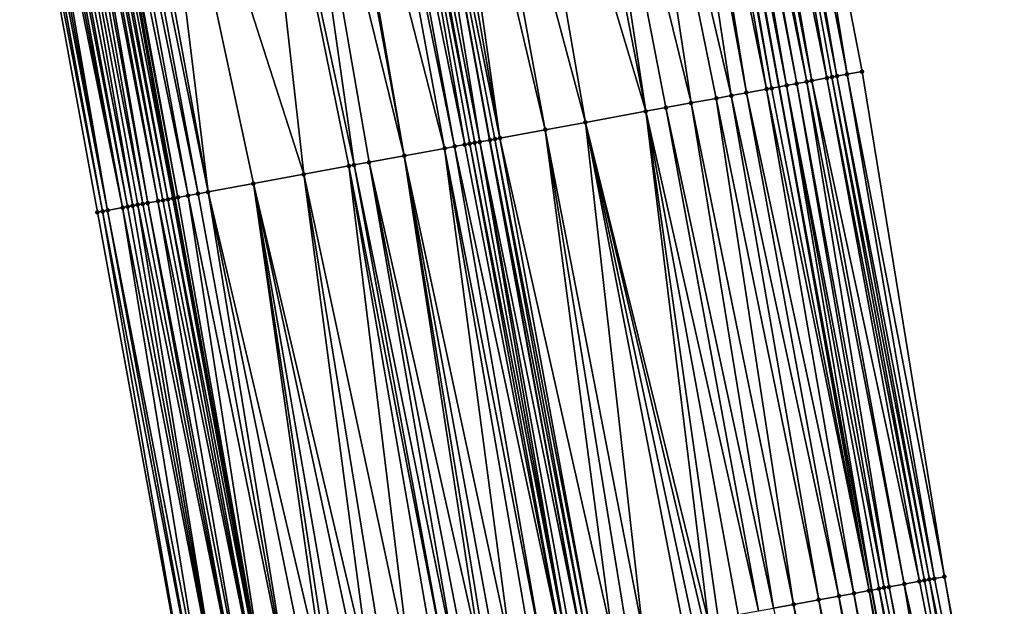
# Model space of a CAD drawing. Header units: feet. Extents: x 2004186 to 2014793, y 836912 to 864902.
# Tile 859 of 974: x 2004278 to 2004317, y 859910 to 859933. Entities that reach past the tile are written whole.
import ezdxf

# ---------------------------------------------------------------- set-up
doc = ezdxf.new("R2010")
doc.units = ezdxf.units.FT
doc.header["$LTSCALE"] = 100
doc.header["$MEASUREMENT"] = 0
for name, color, linetype, lineweight in [('EP_Travel Lane', 5, 'Continuous', 40), ('GPL_Skip Line', 2, 'Continuous', 40), ('Road Shots', 4, 'Continuous', 200), ('Road X-Section', 30, 'Continuous', 13)]:
    doc.layers.add(name, color=color, linetype=linetype, lineweight=lineweight)
doc.layers.add('I-77 SB_MM21-27-Surface-Border', color=7, linetype='Continuous')
doc.layers.add('I-77 SB_MM21-27-Surface-TIN', color=7, linetype='Continuous')

msp = doc.modelspace()

# ---------------------------------------------------------------- linework, layer by layer
at = {"layer": 'EP_Travel Lane'}
for points in [[(2004335.055049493, 859793.5801010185, 441.9940504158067), (2004330.916120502, 859813.1471749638, 441.9619321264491), (2004327.027272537, 859832.5848842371, 441.9441543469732), (2004323.123876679, 859852.2003068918, 441.9159411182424), (2004319.220483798, 859871.8157145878, 441.929384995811), (2004315.317093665, 859891.4311084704, 441.9818555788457), (2004311.677440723, 859910.9431669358, 442.0084352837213), (2004308.050063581, 859930.6114592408, 442.041831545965), (2004304.4227044, 859950.2796541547, 442.1100775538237), (2004300.795359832, 859969.947769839, 442.2066752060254), (2004297.451835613, 859989.4909383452, 442.2900725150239), (2004294.134602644, 860009.2136532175, 442.392566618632), (2004290.817373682, 860028.9363442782, 442.4995584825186), (2004287.500160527, 860048.6589413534, 442.6243483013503), (2004284.372250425, 860068.2712626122, 442.749174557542), (2004281.274517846, 860088.0294412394, 442.888745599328), (2004278.176850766, 860107.7872020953, 443.0802685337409), (2004275.079206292, 860127.5448187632, 443.2896981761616)], [(2004307.229234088, 859808.0934564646, 442.913986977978), (2004303.292697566, 859827.8972371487, 442.8676205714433), (2004299.423504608, 859847.5194150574, 442.8378241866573), (2004295.55431422, 859867.1415799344, 442.8449030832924), (2004291.685125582, 859886.7637359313, 442.8765830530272), (2004288.019412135, 859906.5925353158, 442.8995941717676), (2004284.420462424, 859926.266000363, 442.9509488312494), (2004280.821525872, 859945.9393934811, 443.0280290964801), (2004277.222592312, 859965.6127702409, 443.1109571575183), (2004273.801240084, 859985.5080832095, 443.2063094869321), (2004270.466215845, 860005.2277983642, 443.3101564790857), (2004267.131204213, 860024.9474389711, 443.4281247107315), (2004263.79619363, 860044.667073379, 443.5472556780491), (2004260.63164214, 860064.5689434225, 443.6836693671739), (2004257.554959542, 860084.3303263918, 443.831937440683), (2004254.478282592, 860104.0916730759, 443.984701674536), (2004251.40165576, 860123.8526978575, 444.1775007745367)]]:
    msp.add_polyline3d(points, dxfattribs=at)
at = {"layer": 'GPL_Skip Line'}
msp.add_polyline3d([(2004323.711088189, 859791.1598688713, 442.4697393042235), (2004319.535634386, 859810.7190936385, 442.4205535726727), (2004315.633485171, 859830.3345719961, 442.4045709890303), (2004311.758555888, 859849.9556131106, 442.3854139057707), (2004307.883629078, 859869.5766417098, 442.4013551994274), (2004304.008703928, 859889.1976618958, 442.440890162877), (2004300.356971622, 859908.8612883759, 442.4634074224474), (2004296.741778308, 859928.5317660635, 442.5154449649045), (2004293.126591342, 859948.202209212, 442.5798391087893), (2004289.511413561, 859967.8726023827, 442.6621133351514), (2004286.136969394, 859987.5853227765, 442.7554216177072), (2004282.819738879, 860007.3080230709, 442.8606755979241), (2004279.502512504, 860027.0306987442, 442.9705895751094), (2004276.185292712, 860046.7533352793, 443.0879110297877), (2004273.051335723, 860066.505563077, 443.2210788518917), (2004269.975945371, 860086.2671776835, 443.3656343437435), (2004266.90058281, 860106.0286137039, 443.5323884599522), (2004263.825262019, 860125.7897813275, 443.7325048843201)], dxfattribs=at)
at = {"layer": 'I-77 SB_MM21-27-Surface-Border', "color": 3, "linetype": 'ByBlock', "lineweight": -2}
for points in [[(2004277.460304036, 860127.9171406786, 443.0755045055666), (2004280.338033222, 860108.1250280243, 442.8990627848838), (2004283.413350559, 860088.3638826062, 442.6961785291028), (2004286.68635557, 860068.6330648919, 442.546385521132), (2004290.187990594, 860049.112247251, 442.3979050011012), (2004293.702402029, 860029.4230099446, 442.2377218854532), (2004297.216829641, 860009.7336764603, 442.0957543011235), (2004300.534074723, 859990.0108895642, 442.0068919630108), (2004303.870532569, 859970.513758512, 441.9265309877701), (2004307.485702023, 859950.843410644, 441.8280451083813), (2004311.297578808, 859931.2092045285, 441.7332495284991), (2004314.519404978, 859911.4661847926, 441.7663402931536), (2004318.135800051, 859891.9878509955, 441.7644848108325), (2004321.618302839, 859872.2893408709, 441.7008092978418), (2004325.297020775, 859852.6295556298, 441.7058708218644), (2004328.190907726, 859832.8147209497, 441.8573054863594), (2004331.467112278, 859813.264646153, 441.9116234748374), (2004336.620596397, 859793.9138843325, 441.8542101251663)], [(2004306.626188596, 859807.9647857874, 442.9356518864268), (2004302.095008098, 859827.6606911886, 442.9110677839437), (2004297.827658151, 859847.2042337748, 442.8918149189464), (2004292.77547162, 859866.5927552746, 442.9401955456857), (2004288.900545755, 859886.2137790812, 442.9695953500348), (2004285.014225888, 859906.0399135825, 443.0052239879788), (2004281.399028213, 859925.710415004, 443.0487751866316), (2004277.783843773, 859945.3808444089, 443.1180862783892), (2004274.168666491, 859965.0512348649, 443.2013270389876), (2004270.753531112, 859984.9949878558, 443.2965756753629), (2004267.633515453, 860004.7509493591, 443.3850915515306), (2004264.3163008, 860024.4735553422, 443.5082086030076), (2004261.590758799, 860044.2957780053, 443.6126910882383), (2004258.823256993, 860064.2870515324, 443.7398531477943), (2004255.550272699, 860084.0177361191, 443.9062101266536), (2004252.870108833, 860103.8409627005, 444.0380058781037), (2004249.201917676, 860123.5099092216, 444.2327961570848)]]:
    msp.add_polyline3d(points, dxfattribs=at)
at = {"layer": 'I-77 SB_MM21-27-Surface-TIN', "color": 128, "linetype": 'ByBlock', "lineweight": -2}
for points in [[(2004306.698918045, 859950.698596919, 441.9015658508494), (2004306.502216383, 859950.6624243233, 441.9089144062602), (2004310.31409856, 859931.0281888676, 441.8246154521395)], [(2004306.895615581, 859950.7347919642, 441.8861858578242), (2004306.698918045, 859950.698596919, 441.9015658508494), (2004310.31409856, 859931.0281888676, 441.8246154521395)], [(2004306.895615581, 859950.7347919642, 441.8861858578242), (2004310.707491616, 859931.1005899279, 441.7899308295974), (2004307.485702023, 859950.843410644, 441.8280451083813)], [(2004306.895615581, 859950.7347919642, 441.8861858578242), (2004310.31409856, 859931.0281888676, 441.8246154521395), (2004310.707491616, 859931.1005899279, 441.7899308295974)], [(2004307.485702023, 859950.843410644, 441.8280451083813), (2004310.707491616, 859931.1005899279, 441.7899308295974), (2004311.297578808, 859931.2092045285, 441.7332495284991)], [(2004304.928657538, 859950.3727472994, 442.0736912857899), (2004304.535260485, 859950.3003679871, 442.1005953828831), (2004308.347139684, 859930.6661487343, 442.0104996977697)], [(2004305.125355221, 859950.4089415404, 442.0585990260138), (2004304.928657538, 859950.3727472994, 442.0736912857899), (2004308.740530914, 859930.7385597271, 441.9722616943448)], [(2004304.928657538, 859950.3727472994, 442.0736912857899), (2004308.347139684, 859930.6661487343, 442.0104996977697), (2004308.740530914, 859930.7385597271, 441.9722616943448)], [(2004305.51873957, 859950.4813899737, 442.0069663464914), (2004305.125355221, 859950.4089415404, 442.0585990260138), (2004309.133915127, 859930.8110089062, 441.9203622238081)], [(2004305.125355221, 859950.4089415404, 442.0585990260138), (2004308.740530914, 859930.7385597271, 441.9722616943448), (2004309.133915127, 859930.8110089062, 441.9203622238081)], [(2004305.912128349, 859950.5538143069, 441.9639558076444), (2004305.51873957, 859950.4813899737, 442.0069663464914), (2004309.330609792, 859930.8472195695, 441.8993947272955)], [(2004305.51873957, 859950.4813899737, 442.0069663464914), (2004309.133915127, 859930.8110089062, 441.9203622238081), (2004309.330609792, 859930.8472195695, 441.8993947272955)], [(2004306.502216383, 859950.6624243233, 441.9089144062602), (2004305.912128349, 859950.5538143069, 441.9639558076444), (2004309.920698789, 859930.9558243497, 441.8462267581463)], [(2004305.912128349, 859950.5538143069, 441.9639558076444), (2004309.330609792, 859930.8472195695, 441.8993947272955), (2004309.920698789, 859930.9558243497, 441.8462267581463)], [(2004306.502216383, 859950.6624243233, 441.9089144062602), (2004310.117396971, 859930.9920158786, 441.8321047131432), (2004310.31409856, 859931.0281888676, 441.8246154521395)], [(2004306.502216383, 859950.6624243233, 441.9089144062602), (2004309.920698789, 859930.9558243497, 441.8462267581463), (2004310.117396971, 859930.9920158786, 441.8321047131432)], [(2004303.158369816, 859950.0470457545, 442.192841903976), (2004301.584759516, 859949.7576486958, 442.257459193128), (2004306.183455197, 859930.2680663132, 442.157113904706)], [(2004303.551769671, 859950.1194098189, 442.1713928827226), (2004303.158369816, 859950.0470457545, 442.192841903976), (2004306.773558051, 859930.3765956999, 442.1309184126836)], [(2004303.158369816, 859950.0470457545, 442.192841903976), (2004306.183455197, 859930.2680663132, 442.157113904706), (2004306.773558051, 859930.3765956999, 442.1309184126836)], [(2004304.14186825, 859950.2279624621, 442.1368772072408), (2004303.551769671, 859950.1194098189, 442.1713928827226), (2004307.560357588, 859930.5213247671, 442.0876846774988)], [(2004303.551769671, 859950.1194098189, 442.1713928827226), (2004306.773558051, 859930.3765956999, 442.1309184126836), (2004307.560357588, 859930.5213247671, 442.0876846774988)], [(2004304.338563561, 859950.2641696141, 442.11716591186), (2004304.14186825, 859950.2279624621, 442.1368772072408), (2004307.757055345, 859930.5575186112, 442.0727343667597)], [(2004304.14186825, 859950.2279624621, 442.1368772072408), (2004307.560357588, 859930.5213247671, 442.0876846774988), (2004307.757055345, 859930.5575186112, 442.0727343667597)], [(2004304.338563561, 859950.2641696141, 442.11716591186), (2004308.050063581, 859930.6114592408, 442.041831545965), (2004304.4227044, 859950.2796541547, 442.1100775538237)], [(2004304.338563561, 859950.2641696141, 442.11716591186), (2004307.757055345, 859930.5575186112, 442.0727343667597), (2004308.050063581, 859930.6114592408, 442.041831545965)], [(2004304.535260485, 859950.3003679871, 442.1005953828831), (2004304.4227044, 859950.2796541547, 442.1100775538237), (2004308.050063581, 859930.6114592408, 442.041831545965)], [(2004304.535260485, 859950.3003679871, 442.1005953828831), (2004308.050063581, 859930.6114592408, 442.041831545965), (2004308.347139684, 859930.6661487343, 442.0104996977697)], [(2004301.584759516, 859949.7576486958, 442.257459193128), (2004299.814448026, 859949.4320764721, 442.3303442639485), (2004304.609841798, 859929.9786861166, 442.2156987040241)], [(2004301.584759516, 859949.7576486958, 442.257459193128), (2004305.593349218, 859930.1595539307, 442.1772260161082), (2004306.183455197, 859930.2680663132, 442.157113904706)], [(2004301.584759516, 859949.7576486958, 442.257459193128), (2004304.609841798, 859929.9786861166, 442.2156987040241), (2004305.593349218, 859930.1595539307, 442.1772260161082)], [(2004299.027640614, 859949.2873902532, 442.3582487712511), (2004297.060622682, 859948.925671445, 442.4291766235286), (2004302.839527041, 859929.6531316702, 442.2822237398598)], [(2004299.814448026, 859949.4320764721, 442.3303442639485), (2004299.027640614, 859949.2873902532, 442.3582487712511), (2004302.839527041, 859929.6531316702, 442.2822237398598)], [(2004299.814448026, 859949.4320764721, 442.3303442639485), (2004303.626334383, 859929.7978182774, 442.2541804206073), (2004304.609841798, 859929.9786861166, 442.2156987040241)], [(2004299.814448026, 859949.4320764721, 442.3303442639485), (2004302.839527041, 859929.6531316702, 442.2822237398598), (2004303.626334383, 859929.7978182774, 442.2541804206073)], [(2004297.060622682, 859948.925671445, 442.4291766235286), (2004295.290309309, 859948.6001094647, 442.498397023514), (2004300.47910627, 859929.2190650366, 442.3687910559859)], [(2004297.060622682, 859948.925671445, 442.4291766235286), (2004300.47910627, 859929.2190650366, 442.3687910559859), (2004302.839527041, 859929.6531316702, 442.2822237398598)], [(2004294.306800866, 859948.4192472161, 442.5348785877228), (2004293.71669692, 859948.3107237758, 442.5589467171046), (2004297.135182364, 859928.6041072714, 442.5021730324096)], [(2004295.290309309, 859948.6001094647, 442.498397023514), (2004294.306800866, 859948.4192472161, 442.5348785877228), (2004298.905495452, 859928.9296707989, 442.4323991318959)], [(2004294.306800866, 859948.4192472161, 442.5348785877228), (2004297.135182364, 859928.6041072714, 442.5021730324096), (2004298.905495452, 859928.9296707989, 442.4323991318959)], [(2004295.290309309, 859948.6001094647, 442.498397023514), (2004298.905495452, 859928.9296707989, 442.4323991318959), (2004300.47910627, 859929.2190650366, 442.3687910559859)], [(2004292.339780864, 859948.0575396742, 442.6017758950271), (2004291.749674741, 859947.9490280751, 442.6216077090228), (2004295.758261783, 859928.3509477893, 442.5361943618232)], [(2004292.536482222, 859948.093713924, 442.5938355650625), (2004292.339780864, 859948.0575396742, 442.6017758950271), (2004296.151667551, 859928.42327968, 442.5262557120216)], [(2004292.339780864, 859948.0575396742, 442.6017758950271), (2004295.954962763, 859928.3871240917, 442.5275197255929), (2004296.151667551, 859928.42327968, 442.5262557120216)], [(2004292.339780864, 859948.0575396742, 442.6017758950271), (2004295.758261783, 859928.3509477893, 442.5361943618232), (2004295.954962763, 859928.3871240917, 442.5275197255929)], [(2004292.536482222, 859948.093713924, 442.5938355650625), (2004296.3483746, 859928.4594229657, 442.5293931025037), (2004293.126591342, 859948.202209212, 442.5798391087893)], [(2004292.536482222, 859948.093713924, 442.5938355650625), (2004296.151667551, 859928.42327968, 442.5262557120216), (2004296.3483746, 859928.4594229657, 442.5293931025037)], [(2004293.71669692, 859948.3107237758, 442.5589467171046), (2004293.126591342, 859948.202209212, 442.5798391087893), (2004297.135182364, 859928.6041072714, 442.5021730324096)], [(2004296.3483746, 859928.4594229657, 442.5293931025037), (2004296.741778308, 859928.5317660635, 442.5154449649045), (2004293.126591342, 859948.202209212, 442.5798391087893)], [(2004296.938479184, 859928.567942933, 442.5065675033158), (2004293.126591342, 859948.202209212, 442.5798391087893), (2004296.741778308, 859928.5317660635, 442.5154449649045)], [(2004297.135182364, 859928.6041072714, 442.5021730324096), (2004293.126591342, 859948.202209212, 442.5798391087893), (2004296.938479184, 859928.567942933, 442.5065675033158)], [(2004289.979364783, 859947.6234475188, 442.6974737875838), (2004289.782662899, 859947.587276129, 442.7043908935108), (2004293.397844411, 859927.9168626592, 442.6293789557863)], [(2004291.356272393, 859947.8766775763, 442.6382035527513), (2004289.979364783, 859947.6234475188, 442.6974737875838), (2004294.971456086, 859928.2062522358, 442.5674384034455)], [(2004289.979364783, 859947.6234475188, 442.6974737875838), (2004293.397844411, 859927.9168626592, 442.6293789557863), (2004294.971456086, 859928.2062522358, 442.5674384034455)], [(2004291.749674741, 859947.9490280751, 442.6216077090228), (2004291.356272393, 859947.8766775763, 442.6382035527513), (2004295.364858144, 859928.2786043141, 442.5502774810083)], [(2004291.356272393, 859947.8766775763, 442.6382035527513), (2004294.971456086, 859928.2062522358, 442.5674384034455), (2004295.364858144, 859928.2786043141, 442.5502774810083)], [(2004291.749674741, 859947.9490280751, 442.6216077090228), (2004295.364858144, 859928.2786043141, 442.5502774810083), (2004295.758261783, 859928.3509477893, 442.5361943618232)], [(2004288.602455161, 859947.3702284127, 442.7528260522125), (2004287.225544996, 859947.1170122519, 442.8071246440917), (2004291.430831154, 859927.5551184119, 442.7094078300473)], [(2004289.782662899, 859947.587276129, 442.7043908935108), (2004288.602455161, 859947.3702284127, 442.7528260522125), (2004293.397844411, 859927.9168626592, 442.6293789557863)], [(2004288.602455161, 859947.3702284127, 442.7528260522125), (2004292.020936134, 859927.6636362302, 442.6873510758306), (2004293.397844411, 859927.9168626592, 442.6293789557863)], [(2004288.602455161, 859947.3702284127, 442.7528260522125), (2004291.430831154, 859927.5551184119, 442.7094078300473), (2004292.020936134, 859927.6636362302, 442.6873510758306)], [(2004287.225544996, 859947.1170122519, 442.8071246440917), (2004283.291512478, 859946.3935564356, 442.955491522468), (2004289.463815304, 859927.1933882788, 442.7843873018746)], [(2004287.225544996, 859947.1170122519, 442.8071246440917), (2004291.234130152, 859927.5189422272, 442.7180403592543), (2004291.430831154, 859927.5551184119, 442.7094078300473)], [(2004287.225544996, 859947.1170122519, 442.8071246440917), (2004289.463815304, 859927.1933882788, 442.7843873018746), (2004291.234130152, 859927.5189422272, 442.7180403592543)], [(2004281.717898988, 859946.1041767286, 443.013901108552), (2004281.324490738, 859946.0318583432, 443.0190082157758), (2004285.333078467, 859926.4337743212, 442.9349315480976)], [(2004282.111303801, 859946.1765138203, 443.0021017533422), (2004281.717898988, 859946.1041767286, 443.013901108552), (2004285.726483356, 859926.506110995, 442.9232817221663)], [(2004281.717898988, 859946.1041767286, 443.013901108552), (2004285.333078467, 859926.4337743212, 442.9349315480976), (2004285.726483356, 859926.506110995, 442.9232817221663)], [(2004283.291512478, 859946.3935564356, 442.955491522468), (2004282.111303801, 859946.1765138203, 443.0021017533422), (2004285.726483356, 859926.506110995, 442.9232817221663)], [(2004283.291512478, 859946.3935564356, 442.955491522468), (2004287.496797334, 859926.8316696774, 442.8552411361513), (2004289.463815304, 859927.1933882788, 442.7843873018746)], [(2004283.291512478, 859946.3935564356, 442.955491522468), (2004285.726483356, 859926.506110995, 442.9232817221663), (2004287.496797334, 859926.8316696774, 442.8552411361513)], [(2004279.750868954, 859945.7425237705, 443.0612706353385), (2004279.357457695, 859945.6702217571, 443.0605204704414), (2004283.169350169, 859926.0359302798, 442.9962637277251)], [(2004279.947571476, 859945.7786916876, 443.0555959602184), (2004279.750868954, 859945.7425237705, 443.0612706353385), (2004283.366054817, 859926.0720866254, 442.9947287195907)], [(2004279.750868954, 859945.7425237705, 443.0612706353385), (2004283.169350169, 859926.0359302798, 442.9962637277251), (2004283.366054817, 859926.0720866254, 442.9947287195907)], [(2004280.144272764, 859945.8148663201, 443.0475187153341), (2004279.947571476, 859945.7786916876, 443.0555959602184), (2004283.759457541, 859926.1444350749, 442.978866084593)], [(2004279.947571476, 859945.7786916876, 443.0555959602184), (2004283.366054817, 859926.0720866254, 442.9947287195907), (2004283.759457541, 859926.1444350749, 442.978866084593)], [(2004280.340972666, 859945.8510484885, 443.0367454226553), (2004280.144272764, 859945.8148663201, 443.0475187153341), (2004283.956157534, 859926.1806167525, 442.9682683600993)], [(2004280.144272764, 859945.8148663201, 443.0475187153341), (2004283.759457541, 859926.1444350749, 442.978866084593), (2004283.956157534, 859926.1806167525, 442.9682683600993)], [(2004280.537671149, 859945.8872383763, 443.0232105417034), (2004280.340972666, 859945.8510484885, 443.0367454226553), (2004284.152856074, 859926.2168063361, 442.9548423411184)], [(2004280.340972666, 859945.8510484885, 443.0367454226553), (2004283.956157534, 859926.1806167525, 442.9682683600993), (2004284.152856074, 859926.2168063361, 442.9548423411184)], [(2004280.537671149, 859945.8872383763, 443.0232105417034), (2004284.34955971, 859926.2529681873, 442.9513376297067), (2004280.821525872, 859945.9393934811, 443.0280290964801)], [(2004280.537671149, 859945.8872383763, 443.0232105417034), (2004284.152856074, 859926.2168063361, 442.9548423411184), (2004284.34955971, 859926.2529681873, 442.9513376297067)], [(2004280.931085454, 859945.9595238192, 443.0298889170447), (2004280.821525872, 859945.9393934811, 443.0280290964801), (2004284.546264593, 859926.2891232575, 442.9502589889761)], [(2004284.34955971, 859926.2529681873, 442.9513376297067), (2004284.420462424, 859926.266000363, 442.9509488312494), (2004280.821525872, 859945.9393934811, 443.0280290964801)], [(2004284.546264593, 859926.2891232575, 442.9502589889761), (2004280.821525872, 859945.9393934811, 443.0280290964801), (2004284.420462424, 859926.266000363, 442.9509488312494)], [(2004281.324490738, 859946.0318583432, 443.0190082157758), (2004280.931085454, 859945.9595238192, 443.0298889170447), (2004284.939670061, 859926.3614567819, 442.9397358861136)], [(2004280.931085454, 859945.9595238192, 443.0298889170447), (2004284.546264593, 859926.2891232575, 442.9502589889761), (2004284.939670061, 859926.3614567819, 442.9397358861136)], [(2004281.324490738, 859946.0318583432, 443.0190082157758), (2004284.939670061, 859926.3614567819, 442.9397358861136), (2004285.333078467, 859926.4337743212, 442.9349315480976)], [(2004277.980546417, 859945.417011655, 443.1126515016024), (2004277.783843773, 859945.3808444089, 443.1180862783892), (2004281.59573081, 859925.7465825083, 443.0432481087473)], [(2004277.783843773, 859945.3808444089, 443.1180862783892), (2004281.399028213, 859925.710415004, 443.0487751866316), (2004281.59573081, 859925.7465825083, 443.0432481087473)], [(2004278.177246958, 859945.4531903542, 443.1031194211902), (2004277.980546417, 859945.417011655, 443.1126515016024), (2004281.792432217, 859925.7827564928, 443.0354027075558)], [(2004277.980546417, 859945.417011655, 443.1126515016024), (2004281.59573081, 859925.7465825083, 443.0432481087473), (2004281.792432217, 859925.7827564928, 443.0354027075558)], [(2004278.373944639, 859945.4893846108, 443.088021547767), (2004278.177246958, 859945.4531903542, 443.1031194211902), (2004281.792432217, 859925.7827564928, 443.0354027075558)], [(2004278.570644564, 859945.5255666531, 443.0772934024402), (2004278.373944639, 859945.4893846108, 443.088021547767), (2004282.382532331, 859925.8913007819, 443.0038757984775)], [(2004278.373944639, 859945.4893846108, 443.088021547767), (2004281.792432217, 859925.7827564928, 443.0354027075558), (2004282.382532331, 859925.8913007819, 443.0038757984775)], [(2004278.767346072, 859945.5617400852, 443.0696456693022), (2004278.570644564, 859945.5255666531, 443.0772934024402), (2004282.382532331, 859925.8913007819, 443.0038757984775)], [(2004278.964048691, 859945.5979074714, 443.0641608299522), (2004278.767346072, 859945.5617400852, 443.0696456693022), (2004282.579234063, 859925.9274729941, 442.9966644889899)], [(2004278.767346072, 859945.5617400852, 443.0696456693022), (2004282.382532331, 859925.8913007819, 443.0038757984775), (2004282.579234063, 859925.9274729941, 442.9966644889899)], [(2004279.357457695, 859945.6702217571, 443.0605204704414), (2004278.964048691, 859945.5979074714, 443.0641608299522), (2004282.775938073, 859925.9636328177, 442.9938852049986)], [(2004278.964048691, 859945.5979074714, 443.0641608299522), (2004282.579234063, 859925.9274729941, 442.9966644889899), (2004282.775938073, 859925.9636328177, 442.9938852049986)], [(2004279.357457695, 859945.6702217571, 443.0605204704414), (2004282.9726436, 859925.9997843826, 442.9940606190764), (2004283.169350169, 859926.0359302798, 442.9962637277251)], [(2004279.357457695, 859945.6702217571, 443.0605204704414), (2004282.775938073, 859925.9636328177, 442.9938852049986), (2004282.9726436, 859925.9997843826, 442.9940606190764)], [(2004310.707491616, 859931.1005899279, 441.7899308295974), (2004310.31409856, 859931.0281888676, 441.8246154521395), (2004314.126013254, 859911.3937764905, 441.8036156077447)], [(2004310.707491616, 859931.1005899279, 441.7899308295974), (2004314.519404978, 859911.4661847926, 441.7663402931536), (2004311.297578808, 859931.2092045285, 441.7332495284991)], [(2004310.707491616, 859931.1005899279, 441.7899308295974), (2004314.126013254, 859911.3937764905, 441.8036156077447), (2004314.519404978, 859911.4661847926, 441.7663402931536)], [(2004308.740530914, 859930.7385597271, 441.9722616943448), (2004308.347139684, 859930.6661487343, 442.0104996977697), (2004312.15905019, 859911.0317591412, 441.9813480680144)], [(2004309.133915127, 859930.8110089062, 441.9203622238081), (2004308.740530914, 859930.7385597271, 441.9722616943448), (2004312.355746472, 859911.0679610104, 441.9635268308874)], [(2004308.740530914, 859930.7385597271, 441.9722616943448), (2004312.15905019, 859911.0317591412, 441.9813480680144), (2004312.355746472, 859911.0679610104, 441.9635268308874)], [(2004309.330609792, 859930.8472195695, 441.8993947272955), (2004309.133915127, 859930.8110089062, 441.9203622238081), (2004312.945830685, 859911.1765918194, 441.9010469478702)], [(2004309.133915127, 859930.8110089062, 441.9203622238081), (2004312.355746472, 859911.0679610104, 441.9635268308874), (2004312.945830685, 859911.1765918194, 441.9010469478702)], [(2004309.920698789, 859930.9558243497, 441.8462267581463), (2004309.330609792, 859930.8472195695, 441.8993947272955), (2004313.535918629, 859911.2852023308, 441.8458286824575)], [(2004309.330609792, 859930.8472195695, 441.8993947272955), (2004312.945830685, 859911.1765918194, 441.9010469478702), (2004313.535918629, 859911.2852023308, 441.8458286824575)], [(2004310.117396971, 859930.9920158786, 441.8321047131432), (2004309.920698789, 859930.9558243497, 441.8462267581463), (2004313.732615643, 859911.3214002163, 441.8294326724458)], [(2004309.920698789, 859930.9558243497, 441.8462267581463), (2004313.535918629, 859911.2852023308, 441.8458286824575), (2004313.732615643, 859911.3214002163, 441.8294326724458)], [(2004310.31409856, 859931.0281888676, 441.8246154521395), (2004310.117396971, 859930.9920158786, 441.8321047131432), (2004313.929315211, 859911.357584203, 441.818008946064)], [(2004310.117396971, 859930.9920158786, 441.8321047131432), (2004313.732615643, 859911.3214002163, 441.8294326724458), (2004313.929315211, 859911.357584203, 441.818008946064)], [(2004310.31409856, 859931.0281888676, 441.8246154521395), (2004313.929315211, 859911.357584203, 441.818008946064), (2004314.126013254, 859911.3937764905, 441.8036156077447)], [(2004306.773558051, 859930.3765956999, 442.1309184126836), (2004306.183455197, 859930.2680663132, 442.157113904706), (2004310.38875272, 859910.7061106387, 442.0815218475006)], [(2004307.560357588, 859930.5213247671, 442.0876846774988), (2004306.773558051, 859930.3765956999, 442.1309184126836), (2004310.978853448, 859910.8146515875, 442.0511901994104)], [(2004306.773558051, 859930.3765956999, 442.1309184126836), (2004310.38875272, 859910.7061106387, 442.0815218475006), (2004310.978853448, 859910.8146515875, 442.0511901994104)], [(2004307.757055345, 859930.5575186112, 442.0727343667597), (2004307.560357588, 859930.5213247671, 442.0876846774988), (2004311.568950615, 859910.9232119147, 442.0139256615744)], [(2004307.560357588, 859930.5213247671, 442.0876846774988), (2004310.978853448, 859910.8146515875, 442.0511901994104), (2004311.568950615, 859910.9232119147, 442.0139256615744)], [(2004307.757055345, 859930.5575186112, 442.0727343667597), (2004311.568950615, 859910.9232119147, 442.0139256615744), (2004308.050063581, 859930.6114592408, 442.041831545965)], [(2004308.347139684, 859930.6661487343, 442.0104996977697), (2004308.050063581, 859930.6114592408, 442.041831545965), (2004311.677440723, 859910.9431669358, 442.0084352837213)], [(2004311.568950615, 859910.9232119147, 442.0139256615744), (2004311.677440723, 859910.9431669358, 442.0084352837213), (2004308.050063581, 859930.6114592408, 442.041831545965)], [(2004308.347139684, 859930.6661487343, 442.0104996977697), (2004311.677440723, 859910.9431669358, 442.0084352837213), (2004311.962351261, 859910.9955716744, 441.9940167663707)], [(2004308.347139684, 859930.6661487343, 442.0104996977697), (2004311.962351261, 859910.9955716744, 441.9940167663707), (2004312.15905019, 859911.0317591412, 441.9813480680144)], [(2004304.609841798, 859929.9786861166, 442.2156987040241), (2004303.626334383, 859929.7978182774, 442.2541804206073), (2004307.831635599, 859910.2358425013, 442.1857790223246)], [(2004305.593349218, 859930.1595539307, 442.1772260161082), (2004304.609841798, 859929.9786861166, 442.2156987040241), (2004308.618441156, 859910.3805388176, 442.1542623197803)], [(2004304.609841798, 859929.9786861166, 442.2156987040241), (2004307.831635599, 859910.2358425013, 442.1857790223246), (2004308.618441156, 859910.3805388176, 442.1542623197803)], [(2004306.183455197, 859930.2680663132, 442.157113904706), (2004305.593349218, 859930.1595539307, 442.1772260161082), (2004309.601949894, 859910.5613994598, 442.1183557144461)], [(2004305.593349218, 859930.1595539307, 442.1772260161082), (2004308.618441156, 859910.3805388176, 442.1542623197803), (2004309.601949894, 859910.5613994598, 442.1183557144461)], [(2004306.183455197, 859930.2680663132, 442.157113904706), (2004309.601949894, 859910.5613994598, 442.1183557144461), (2004310.38875272, 859910.7061106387, 442.0815218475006)], [(2004302.839527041, 859929.6531316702, 442.2822237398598), (2004300.47910627, 859929.2190650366, 442.3687910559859), (2004305.274512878, 859909.7656048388, 442.2791335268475)], [(2004303.626334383, 859929.7978182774, 442.2541804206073), (2004302.839527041, 859929.6531316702, 442.2822237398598), (2004307.241530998, 859910.1273226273, 442.2085710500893)], [(2004302.839527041, 859929.6531316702, 442.2822237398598), (2004305.667914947, 859909.8379568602, 442.2619931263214), (2004306.454720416, 859909.9826536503, 442.2303069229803)], [(2004302.839527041, 859929.6531316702, 442.2822237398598), (2004305.274512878, 859909.7656048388, 442.2791335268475), (2004305.667914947, 859909.8379568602, 442.2619931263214)], [(2004302.839527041, 859929.6531316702, 442.2822237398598), (2004306.454720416, 859909.9826536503, 442.2303069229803), (2004307.241530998, 859910.1273226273, 442.2085710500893)], [(2004303.626334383, 859929.7978182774, 442.2541804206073), (2004307.241530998, 859910.1273226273, 442.2085710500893), (2004307.831635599, 859910.2358425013, 442.1857790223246)], [(2004300.47910627, 859929.2190650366, 442.3687910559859), (2004298.905495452, 859928.9296707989, 442.4323991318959), (2004302.717390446, 859909.2953656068, 442.3730495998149)], [(2004300.47910627, 859929.2190650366, 442.3687910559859), (2004305.077811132, 859909.729432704, 442.2863171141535), (2004305.274512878, 859909.7656048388, 442.2791335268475)], [(2004300.47910627, 859929.2190650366, 442.3687910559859), (2004304.684405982, 859909.6570974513, 442.2974584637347), (2004305.077811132, 859909.729432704, 442.2863171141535)], [(2004300.47910627, 859929.2190650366, 442.3687910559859), (2004304.291002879, 859909.5847510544, 442.3125866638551), (2004304.684405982, 859909.6570974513, 442.2974584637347)], [(2004300.47910627, 859929.2190650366, 442.3687910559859), (2004302.717390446, 859909.2953656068, 442.3730495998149), (2004304.291002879, 859909.5847510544, 442.3125866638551)], [(2004298.905495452, 859928.9296707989, 442.4323991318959), (2004297.135182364, 859928.6041072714, 442.5021730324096), (2004301.537181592, 859909.0783239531, 442.4193154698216)], [(2004298.905495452, 859928.9296707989, 442.4323991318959), (2004302.127285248, 859909.1868489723, 442.3946826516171), (2004302.717390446, 859909.2953656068, 442.3730495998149)], [(2004298.905495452, 859928.9296707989, 442.4323991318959), (2004301.537181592, 859909.0783239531, 442.4193154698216), (2004302.127285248, 859909.1868489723, 442.3946826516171)], [(2004295.954962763, 859928.3871240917, 442.5275197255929), (2004295.758261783, 859928.3509477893, 442.5361943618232), (2004299.570158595, 859908.716632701, 442.4803843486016)], [(2004296.151667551, 859928.42327968, 442.5262557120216), (2004295.954962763, 859928.3871240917, 442.5275197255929), (2004299.766861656, 859908.7527976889, 442.475757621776)], [(2004295.954962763, 859928.3871240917, 442.5275197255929), (2004299.570158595, 859908.716632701, 442.4803843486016), (2004299.766861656, 859908.7527976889, 442.475757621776)], [(2004296.3483746, 859928.4594229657, 442.5293931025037), (2004296.151667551, 859928.42327968, 442.5262557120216), (2004299.766861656, 859908.7527976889, 442.475757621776)], [(2004296.3483746, 859928.4594229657, 442.5293931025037), (2004300.356971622, 859908.8612883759, 442.4634074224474), (2004296.741778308, 859928.5317660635, 442.5154449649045)], [(2004296.3483746, 859928.4594229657, 442.5293931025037), (2004299.963566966, 859908.7889504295, 442.4755123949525), (2004300.356971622, 859908.8612883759, 442.4634074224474)], [(2004296.3483746, 859928.4594229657, 442.5293931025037), (2004299.766861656, 859908.7527976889, 442.475757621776), (2004299.963566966, 859908.7889504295, 442.4755123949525)], [(2004296.938479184, 859928.567942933, 442.5065675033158), (2004296.741778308, 859928.5317660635, 442.5154449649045), (2004300.553673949, 859908.897457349, 442.4573549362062)], [(2004300.553673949, 859908.897457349, 442.4573549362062), (2004296.741778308, 859928.5317660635, 442.5154449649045), (2004300.356971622, 859908.8612883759, 442.4634074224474)], [(2004297.135182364, 859928.6041072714, 442.5021730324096), (2004296.938479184, 859928.567942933, 442.5065675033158), (2004300.750376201, 859908.9336267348, 442.451154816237)], [(2004296.938479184, 859928.567942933, 442.5065675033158), (2004300.553673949, 859908.897457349, 442.4573549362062), (2004300.750376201, 859908.9336267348, 442.451154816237)], [(2004297.135182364, 859928.6041072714, 442.5021730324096), (2004300.750376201, 859908.9336267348, 442.451154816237), (2004301.537181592, 859909.0783239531, 442.4193154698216)], [(2004294.971456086, 859928.2062522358, 442.5674384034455), (2004293.397844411, 859927.9168626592, 442.6293789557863), (2004297.603141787, 859908.3549077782, 442.5534991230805)], [(2004295.364858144, 859928.2786043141, 442.5502774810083), (2004294.971456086, 859928.2062522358, 442.5674384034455), (2004298.783349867, 859908.571953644, 442.5057263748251)], [(2004294.971456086, 859928.2062522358, 442.5674384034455), (2004298.389948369, 859908.499598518, 442.5239775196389), (2004298.783349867, 859908.571953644, 442.5057263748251)], [(2004294.971456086, 859928.2062522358, 442.5674384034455), (2004297.603141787, 859908.3549077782, 442.5534991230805), (2004298.389948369, 859908.499598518, 442.5239775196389)], [(2004295.758261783, 859928.3509477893, 442.5361943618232), (2004295.364858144, 859928.2786043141, 442.5502774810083), (2004299.570158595, 859908.716632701, 442.4803843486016)], [(2004295.364858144, 859928.2786043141, 442.5502774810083), (2004298.783349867, 859908.571953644, 442.5057263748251), (2004299.570158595, 859908.716632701, 442.4803843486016)], [(2004292.020936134, 859927.6636362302, 442.6873510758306), (2004291.430831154, 859927.5551184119, 442.7094078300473), (2004295.439427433, 859907.9569878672, 442.6419734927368)], [(2004293.397844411, 859927.9168626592, 442.6293789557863), (2004292.020936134, 859927.6636362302, 442.6873510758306), (2004296.422932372, 859908.1378691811, 442.59867149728)], [(2004292.020936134, 859927.6636362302, 442.6873510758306), (2004295.832830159, 859908.0293363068, 442.6261144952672), (2004296.422932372, 859908.1378691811, 442.59867149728)], [(2004292.020936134, 859927.6636362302, 442.6873510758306), (2004295.439427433, 859907.9569878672, 442.6419734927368), (2004295.832830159, 859908.0293363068, 442.6261144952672)], [(2004293.397844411, 859927.9168626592, 442.6293789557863), (2004297.013037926, 859908.2463838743, 442.5777329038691), (2004297.603141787, 859908.3549077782, 442.5534991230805)], [(2004293.397844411, 859927.9168626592, 442.6293789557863), (2004296.61963326, 859908.1740459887, 442.5898161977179), (2004297.013037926, 859908.2463838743, 442.5777329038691)], [(2004293.397844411, 859927.9168626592, 442.6293789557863), (2004296.422932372, 859908.1378691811, 442.59867149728), (2004296.61963326, 859908.1740459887, 442.5898161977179)], [(2004291.234130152, 859927.5189422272, 442.7180403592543), (2004289.463815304, 859927.1933882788, 442.7843873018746), (2004293.669111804, 859907.6314381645, 442.7068009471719)], [(2004291.430831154, 859927.5551184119, 442.7094078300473), (2004291.234130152, 859927.5189422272, 442.7180403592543), (2004295.046022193, 859907.8846531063, 442.6529389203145)], [(2004291.234130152, 859927.5189422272, 442.7180403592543), (2004294.65262059, 859907.8122985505, 442.6709860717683), (2004295.046022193, 859907.8846531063, 442.6529389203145)], [(2004291.234130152, 859927.5189422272, 442.7180403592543), (2004293.669111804, 859907.6314381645, 442.7068009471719), (2004294.65262059, 859907.8122985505, 442.6709860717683)], [(2004291.430831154, 859927.5551184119, 442.7094078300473), (2004295.046022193, 859907.8846531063, 442.6529389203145), (2004295.439427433, 859907.9569878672, 442.6419734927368)], [(2004287.496797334, 859926.8316696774, 442.8552411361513), (2004285.726483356, 859926.506110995, 442.9232817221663), (2004290.325181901, 859907.0165130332, 442.8285069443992)], [(2004289.463815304, 859927.1933882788, 442.7843873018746), (2004287.496797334, 859926.8316696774, 442.8552411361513), (2004292.095498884, 859907.3420553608, 442.7663179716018)], [(2004287.496797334, 859926.8316696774, 442.8552411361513), (2004291.702095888, 859907.2697083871, 442.7816525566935), (2004292.095498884, 859907.3420553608, 442.7663179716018)], [(2004287.496797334, 859926.8316696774, 442.8552411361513), (2004290.915287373, 859907.1250281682, 442.8074103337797), (2004291.702095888, 859907.2697083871, 442.7816525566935)], [(2004287.496797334, 859926.8316696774, 442.8552411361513), (2004290.521885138, 859907.052677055, 442.8242258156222), (2004290.915287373, 859907.1250281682, 442.8074103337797)], [(2004287.496797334, 859926.8316696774, 442.8552411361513), (2004290.325181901, 859907.0165130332, 442.8285069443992), (2004290.521885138, 859907.052677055, 442.8242258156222)], [(2004289.463815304, 859927.1933882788, 442.7843873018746), (2004292.685605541, 859907.450564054, 442.7475259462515), (2004293.669111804, 859907.6314381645, 442.7068009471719)], [(2004289.463815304, 859927.1933882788, 442.7843873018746), (2004292.095498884, 859907.3420553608, 442.7663179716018), (2004292.685605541, 859907.450564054, 442.7475259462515)], [(2004285.333078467, 859926.4337743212, 442.9349315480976), (2004284.939670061, 859926.3614567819, 442.9397358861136), (2004288.948268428, 859906.7633148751, 442.8763645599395)], [(2004285.726483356, 859926.506110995, 442.9232817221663), (2004285.333078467, 859926.4337743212, 442.9349315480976), (2004288.948268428, 859906.7633148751, 442.8763645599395)], [(2004285.726483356, 859926.506110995, 442.9232817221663), (2004289.735077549, 859906.9079917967, 442.8517864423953), (2004290.325181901, 859907.0165130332, 442.8285069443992)], [(2004285.726483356, 859926.506110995, 442.9232817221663), (2004288.948268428, 859906.7633148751, 442.8763645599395), (2004289.735077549, 859906.9079917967, 442.8517864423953)], [(2004283.366054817, 859926.0720866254, 442.9947287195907), (2004283.169350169, 859926.0359302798, 442.9962637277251), (2004286.981253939, 859906.4015773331, 442.953993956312)], [(2004283.759457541, 859926.1444350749, 442.978866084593), (2004283.366054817, 859926.0720866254, 442.9947287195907), (2004287.177956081, 859906.4377473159, 442.9475802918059)], [(2004283.366054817, 859926.0720866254, 442.9947287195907), (2004286.981253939, 859906.4015773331, 442.953993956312), (2004287.177956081, 859906.4377473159, 442.9475802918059)], [(2004283.956157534, 859926.1806167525, 442.9682683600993), (2004283.759457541, 859926.1444350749, 442.978866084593), (2004287.768053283, 859906.5463074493, 442.9103850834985)], [(2004283.759457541, 859926.1444350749, 442.978866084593), (2004287.177956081, 859906.4377473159, 442.9475802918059), (2004287.768053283, 859906.5463074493, 442.9103850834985)], [(2004284.152856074, 859926.2168063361, 442.9548423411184), (2004283.956157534, 859926.1806167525, 442.9682683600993), (2004287.768053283, 859906.5463074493, 442.9103850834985)], [(2004284.34955971, 859926.2529681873, 442.9513376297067), (2004284.152856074, 859926.2168063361, 442.9548423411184), (2004287.964753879, 859906.5824858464, 442.9009611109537)], [(2004284.152856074, 859926.2168063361, 442.9548423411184), (2004287.768053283, 859906.5463074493, 442.9103850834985), (2004287.964753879, 859906.5824858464, 442.9009611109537)], [(2004284.34955971, 859926.2529681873, 442.9513376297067), (2004288.019412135, 859906.5925353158, 442.8995941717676), (2004284.420462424, 859926.266000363, 442.9509488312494)], [(2004284.34955971, 859926.2529681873, 442.9513376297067), (2004287.964753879, 859906.5824858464, 442.9009611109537), (2004288.019412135, 859906.5925353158, 442.8995941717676)], [(2004284.546264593, 859926.2891232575, 442.9502589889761), (2004284.420462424, 859926.266000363, 442.9509488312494), (2004288.019412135, 859906.5925353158, 442.8995941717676)], [(2004284.939670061, 859926.3614567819, 442.9397358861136), (2004284.546264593, 859926.2891232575, 442.9502589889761), (2004288.019412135, 859906.5925353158, 442.8995941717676)], [(2004284.939670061, 859926.3614567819, 442.9397358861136), (2004288.019412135, 859906.5925353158, 442.8995941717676), (2004288.948268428, 859906.7633148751, 442.8763645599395)], [(2004281.59573081, 859925.7465825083, 443.0432481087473), (2004281.399028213, 859925.710415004, 443.0487751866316), (2004285.014225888, 859906.0399135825, 443.0052239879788)], [(2004281.792432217, 859925.7827564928, 443.0354027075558), (2004281.59573081, 859925.7465825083, 443.0432481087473), (2004285.407631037, 859906.1122488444, 442.99407935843)], [(2004281.59573081, 859925.7465825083, 443.0432481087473), (2004285.014225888, 859906.0399135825, 443.0052239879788), (2004285.407631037, 859906.1122488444, 442.99407935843)], [(2004282.382532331, 859925.8913007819, 443.0038757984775), (2004281.792432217, 859925.7827564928, 443.0354027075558), (2004285.604331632, 859906.1484272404, 442.9846557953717)], [(2004281.792432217, 859925.7827564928, 443.0354027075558), (2004285.407631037, 859906.1122488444, 442.99407935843), (2004285.604331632, 859906.1484272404, 442.9846557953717)], [(2004282.579234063, 859925.9274729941, 442.9966644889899), (2004282.382532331, 859925.8913007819, 443.0038757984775), (2004286.194439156, 859906.2569312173, 442.9675510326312)], [(2004282.382532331, 859925.8913007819, 443.0038757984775), (2004285.604331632, 859906.1484272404, 442.9846557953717), (2004286.194439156, 859906.2569312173, 442.9675510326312)], [(2004282.775938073, 859925.9636328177, 442.9938852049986), (2004282.579234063, 859925.9274729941, 442.9966644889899), (2004286.194439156, 859906.2569312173, 442.9675510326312)], [(2004282.9726436, 859925.9997843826, 442.9940606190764), (2004282.775938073, 859925.9636328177, 442.9938852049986), (2004286.194439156, 859906.2569312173, 442.9675510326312)], [(2004283.169350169, 859926.0359302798, 442.9962637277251), (2004282.9726436, 859925.9997843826, 442.9940606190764), (2004286.981253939, 859906.4015773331, 442.953993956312)], [(2004282.9726436, 859925.9997843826, 442.9940606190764), (2004286.194439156, 859906.2569312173, 442.9675510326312), (2004286.981253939, 859906.4015773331, 442.953993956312)], [(2004314.126013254, 859911.3937764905, 441.8036156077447), (2004317.93959107, 859891.9490948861, 441.7836473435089), (2004314.519404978, 859911.4661847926, 441.7663402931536)], [(2004314.519404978, 859911.4661847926, 441.7663402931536), (2004317.93959107, 859891.9490948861, 441.7836473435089), (2004318.135800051, 859891.9878509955, 441.7644848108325)], [(2004312.15905019, 859911.0317591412, 441.9813480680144), (2004311.962351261, 859910.9955716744, 441.9940167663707), (2004315.9774992, 859891.5615442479, 441.9459476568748)], [(2004312.355746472, 859911.0679610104, 441.9635268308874), (2004312.15905019, 859911.0317591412, 441.9813480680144), (2004315.9774992, 859891.5615442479, 441.9459476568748)], [(2004312.945830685, 859911.1765918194, 441.9010469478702), (2004312.355746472, 859911.0679610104, 441.9635268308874), (2004316.173708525, 859891.6002986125, 441.9316786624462)], [(2004312.355746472, 859911.0679610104, 441.9635268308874), (2004315.9774992, 859891.5615442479, 441.9459476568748), (2004316.173708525, 859891.6002986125, 441.9316786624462)], [(2004313.535918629, 859911.2852023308, 441.8458286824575), (2004312.945830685, 859911.1765918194, 441.9010469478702), (2004317.350963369, 859891.8328304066, 441.8303405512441)], [(2004312.945830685, 859911.1765918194, 441.9010469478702), (2004316.173708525, 859891.6002986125, 441.9316786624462), (2004317.350963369, 859891.8328304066, 441.8303405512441)], [(2004313.732615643, 859911.3214002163, 441.8294326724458), (2004313.535918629, 859911.2852023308, 441.8458286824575), (2004317.350963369, 859891.8328304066, 441.8303405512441)], [(2004313.929315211, 859911.357584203, 441.818008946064), (2004313.732615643, 859911.3214002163, 441.8294326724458), (2004317.350963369, 859891.8328304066, 441.8303405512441)], [(2004314.126013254, 859911.3937764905, 441.8036156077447), (2004313.929315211, 859911.357584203, 441.818008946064), (2004317.93959107, 859891.9490948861, 441.7836473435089)], [(2004313.929315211, 859911.357584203, 441.818008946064), (2004317.350963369, 859891.8328304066, 441.8303405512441), (2004317.93959107, 859891.9490948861, 441.7836473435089)], [(2004310.38875272, 859910.7061106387, 442.0815218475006), (2004309.601949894, 859910.5613994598, 442.1183557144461), (2004313.622983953, 859891.0965088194, 442.0696519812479)], [(2004310.978853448, 859910.8146515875, 442.0511901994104), (2004310.38875272, 859910.7061106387, 442.0815218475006), (2004314.407822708, 859891.2515189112, 442.0332342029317)], [(2004310.38875272, 859910.7061106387, 442.0815218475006), (2004313.622983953, 859891.0965088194, 442.0696519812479), (2004314.407822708, 859891.2515189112, 442.0332342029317)], [(2004311.568950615, 859910.9232119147, 442.0139256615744), (2004310.978853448, 859910.8146515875, 442.0511901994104), (2004314.800242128, 859891.3290237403, 442.0156335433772)], [(2004310.978853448, 859910.8146515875, 442.0511901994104), (2004314.407822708, 859891.2515189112, 442.0332342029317), (2004314.800242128, 859891.3290237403, 442.0156335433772)], [(2004311.568950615, 859910.9232119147, 442.0139256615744), (2004315.317093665, 859891.4311084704, 441.9818555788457), (2004311.677440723, 859910.9431669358, 442.0084352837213)], [(2004311.568950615, 859910.9232119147, 442.0139256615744), (2004314.800242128, 859891.3290237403, 442.0156335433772), (2004315.317093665, 859891.4311084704, 441.9818555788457)], [(2004311.962351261, 859910.9955716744, 441.9940167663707), (2004311.677440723, 859910.9431669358, 442.0084352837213), (2004315.388870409, 859891.445285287, 441.9771647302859)], [(2004315.388870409, 859891.445285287, 441.9771647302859), (2004311.677440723, 859910.9431669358, 442.0084352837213), (2004315.317093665, 859891.4311084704, 441.9818555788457)], [(2004311.962351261, 859910.9955716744, 441.9940167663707), (2004315.388870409, 859891.445285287, 441.9771647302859), (2004315.9774992, 859891.5615442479, 441.9459476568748)], [(2004308.618441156, 859910.3805388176, 442.1542623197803), (2004307.831635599, 859910.2358425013, 442.1857790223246), (2004312.053305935, 859890.7864912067, 442.1352776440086)], [(2004309.601949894, 859910.5613994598, 442.1183557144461), (2004308.618441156, 859910.3805388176, 442.1542623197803), (2004312.838144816, 859890.9415006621, 442.1006449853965)], [(2004308.618441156, 859910.3805388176, 442.1542623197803), (2004312.053305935, 859890.7864912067, 442.1352776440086), (2004312.838144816, 859890.9415006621, 442.1006449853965)], [(2004309.601949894, 859910.5613994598, 442.1183557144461), (2004312.838144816, 859890.9415006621, 442.1006449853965), (2004313.622983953, 859891.0965088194, 442.0696519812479)]]:
    msp.add_3dface(points, dxfattribs=at)
at = {"layer": 'Road Shots', "lineweight": 100}
for p in [(2004310.707491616, 859931.1005899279, 441.7899308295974), (2004311.297578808, 859931.2092045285, 441.7332495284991), (2004308.740530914, 859930.7385597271, 441.9722616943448), (2004309.133915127, 859930.8110089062, 441.9203622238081), (2004309.330609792, 859930.8472195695, 441.8993947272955), (2004309.920698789, 859930.9558243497, 441.8462267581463), (2004310.117396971, 859930.9920158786, 441.8321047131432), (2004310.31409856, 859931.0281888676, 441.8246154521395), (2004306.773558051, 859930.3765956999, 442.1309184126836), (2004307.560357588, 859930.5213247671, 442.0876846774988), (2004307.757055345, 859930.5575186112, 442.0727343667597), (2004308.347139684, 859930.6661487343, 442.0104996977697), (2004304.609841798, 859929.9786861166, 442.2156987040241), (2004305.593349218, 859930.1595539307, 442.1772260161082), (2004306.183455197, 859930.2680663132, 442.157113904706), (2004302.839527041, 859929.6531316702, 442.2822237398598), (2004303.626334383, 859929.7978182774, 442.2541804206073), (2004300.47910627, 859929.2190650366, 442.3687910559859), (2004298.905495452, 859928.9296707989, 442.4323991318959), (2004295.954962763, 859928.3871240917, 442.5275197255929), (2004296.151667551, 859928.42327968, 442.5262557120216), (2004296.3483746, 859928.4594229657, 442.5293931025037), (2004296.741778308, 859928.5317660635, 442.5154449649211), (2004296.938479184, 859928.567942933, 442.5065675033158), (2004297.135182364, 859928.6041072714, 442.5021730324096), (2004294.971456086, 859928.2062522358, 442.5674384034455), (2004295.364858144, 859928.2786043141, 442.5502774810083), (2004295.758261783, 859928.3509477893, 442.5361943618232), (2004292.020936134, 859927.6636362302, 442.6873510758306), (2004293.397844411, 859927.9168626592, 442.6293789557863), (2004291.234130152, 859927.5189422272, 442.7180403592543), (2004291.430831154, 859927.5551184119, 442.7094078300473), (2004287.496797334, 859926.8316696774, 442.8552411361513), (2004289.463815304, 859927.1933882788, 442.7843873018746), (2004285.333078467, 859926.4337743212, 442.9349315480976), (2004285.726483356, 859926.506110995, 442.9232817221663), (2004283.366054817, 859926.0720866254, 442.9947287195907), (2004283.759457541, 859926.1444350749, 442.978866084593), (2004283.956157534, 859926.1806167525, 442.9682683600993), (2004284.152856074, 859926.2168063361, 442.9548423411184), (2004284.34955971, 859926.2529681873, 442.9513376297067), (2004284.546264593, 859926.2891232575, 442.9502589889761), (2004284.939670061, 859926.3614567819, 442.9397358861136), (2004281.399028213, 859925.710415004, 443.0487751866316), (2004281.59573081, 859925.7465825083, 443.0432481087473), (2004281.792432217, 859925.7827564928, 443.0354027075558), (2004282.382532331, 859925.8913007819, 443.0038757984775), (2004282.579234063, 859925.9274729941, 442.9966644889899), (2004282.775938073, 859925.9636328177, 442.9938852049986), (2004282.9726436, 859925.9997843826, 442.9940606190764), (2004283.169350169, 859926.0359302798, 442.9962637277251), (2004314.519404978, 859911.4661847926, 441.7663402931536), (2004312.15905019, 859911.0317591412, 441.9813480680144), (2004312.355746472, 859911.0679610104, 441.9635268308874), (2004312.945830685, 859911.1765918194, 441.9010469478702), (2004313.535918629, 859911.2852023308, 441.8458286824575), (2004313.732615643, 859911.3214002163, 441.8294326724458), (2004313.929315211, 859911.357584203, 441.818008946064), (2004314.126013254, 859911.3937764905, 441.8036156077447), (2004310.38875272, 859910.7061106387, 442.0815218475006), (2004310.978853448, 859910.8146515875, 442.0511901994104), (2004311.568950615, 859910.9232119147, 442.0139256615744), (2004311.962351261, 859910.9955716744, 441.9940167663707), (2004308.618441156, 859910.3805388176, 442.1542623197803), (2004309.601949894, 859910.5613994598, 442.1183557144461)]:
    msp.add_point(p, dxfattribs=at)
at = {"layer": 'Road X-Section', "extrusion": (-0.1807595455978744, 0.9835232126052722, 0.002841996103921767), "elevation": 483465.1615135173, "flags": 128}
msp.add_lwpolyline([(-2126705.649856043, -930.9610898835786), (-2126705.849856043, -930.9666169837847), (-2126706.049856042, -930.9744624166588), (-2126706.649856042, -931.0059894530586), (-2126706.849856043, -931.0132007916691), (-2126707.049856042, -931.015980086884), (-2126707.249856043, -931.015804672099), (-2126707.449856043, -931.0136015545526), (-2126707.649856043, -931.0151365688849), (-2126708.049856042, -931.0309992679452), (-2126708.249856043, -931.0415970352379), (-2126708.449856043, -931.0550231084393), (-2126708.649856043, -931.0585278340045), (-2126708.849856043, -931.0596064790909), (-2126709.249856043, -931.0701296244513), (-2126709.649856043, -931.0749339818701), (-2126710.049856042, -931.0865838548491), (-2126711.849856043, -931.1546247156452), (-2126713.849856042, -931.2254788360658), (-2126715.649856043, -931.2918260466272), (-2126715.849856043, -931.3004586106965), (-2126716.449856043, -931.3225154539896), (-2126717.849856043, -931.3804878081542), (-2126719.449856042, -931.442428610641), (-2126719.849856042, -931.4595896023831), (-2126720.249856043, -931.4736727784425), (-2126720.449856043, -931.4823474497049), (-2126720.649856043, -931.4836114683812), (-2126720.849856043, -931.4804740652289), (-2126721.249856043, -931.4944222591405), (-2126721.449856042, -931.5032997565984), (-2126721.649856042, -931.5076942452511), (-2126723.449856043, -931.5774684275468), (-2126725.049856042, -931.6410767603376), (-2126727.449856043, -931.7276444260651), (-2126728.249856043, -931.7556878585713), (-2126729.249856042, -931.7941697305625), (-2126730.249856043, -931.8326425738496), (-2126730.849856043, -931.8527547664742), (-2126731.449856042, -931.8789503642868), (-2126732.249856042, -931.9221842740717), (-2126732.449856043, -931.9371346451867), (-2126733.049856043, -931.9993695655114), (-2126733.449856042, -932.0376077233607), (-2126733.849856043, -932.0895074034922), (-2126734.049856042, -932.1104749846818), (-2126734.649856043, -932.1636431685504), (-2126734.849856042, -932.177765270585), (-2126735.049856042, -932.1852545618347), (-2126735.449856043, -932.2199393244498), (-2126736.049856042, -932.2766208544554)], dxfattribs=at)
at = {"layer": 'Road X-Section', "extrusion": (-0.1807595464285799, 0.9835232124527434, 0.002841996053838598), "elevation": 483445.1597173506, "flags": 128}
msp.add_lwpolyline([(-2126705.650264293, -930.9477717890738), (-2126706.050264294, -930.9589164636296), (-2126706.250264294, -930.9683400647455), (-2126706.850264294, -930.9854448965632), (-2126707.650264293, -930.9990020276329), (-2126707.850264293, -931.0054157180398), (-2126708.450264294, -931.0426110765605), (-2126708.650264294, -931.0520350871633), (-2126709.650264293, -931.0766317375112), (-2126710.450264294, -931.1012099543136), (-2126711.050264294, -931.124489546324), (-2126711.250264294, -931.1287706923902), (-2126711.650264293, -931.1455862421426), (-2126712.450264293, -931.1713441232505), (-2126712.850264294, -931.1866787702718), (-2126713.450264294, -931.2054708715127), (-2126714.450264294, -931.2461960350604), (-2126715.450264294, -931.2820110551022), (-2126715.850264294, -931.30005827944), (-2126716.250264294, -931.3110237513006), (-2126716.650264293, -931.3268828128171), (-2126717.250264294, -931.3543259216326), (-2126717.450264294, -931.3631812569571), (-2126717.850264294, -931.3752645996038), (-2126718.450264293, -931.3994984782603), (-2126719.250264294, -931.4290202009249), (-2126719.650264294, -931.4472714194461), (-2126720.450264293, -931.4726135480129), (-2126720.650264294, -931.4772402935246), (-2126720.850264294, -931.4774855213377), (-2126721.450264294, -931.4956430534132), (-2126721.650264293, -931.501843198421), (-2126722.450264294, -931.5336826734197), (-2126723.050264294, -931.5583155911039), (-2126723.650264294, -931.5799487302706), (-2126725.250264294, -931.64041191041), (-2126725.650264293, -931.6555401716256), (-2126726.050264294, -931.6666815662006), (-2126726.250264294, -931.6738651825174), (-2126726.650264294, -931.6910056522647), (-2126727.450264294, -931.722691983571), (-2126728.250264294, -931.7444279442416), (-2126728.850264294, -931.7672200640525), (-2126729.650264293, -931.7987368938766), (-2126730.650264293, -931.8346436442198), (-2126731.450264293, -931.8714776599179), (-2126732.050264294, -931.9018094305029), (-2126732.650264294, -931.9390741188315), (-2126733.050264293, -931.958983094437), (-2126733.250264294, -931.9716518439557), (-2126733.450264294, -931.9894731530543), (-2126734.050264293, -932.0519532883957), (-2126734.650264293, -932.1071717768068), (-2126734.850264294, -932.123567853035), (-2126735.050264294, -932.1349916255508), (-2126735.250264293, -932.1493850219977), (-2126735.650264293, -932.1866604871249)], dxfattribs=at)

doc.saveas('drawing.dxf')
